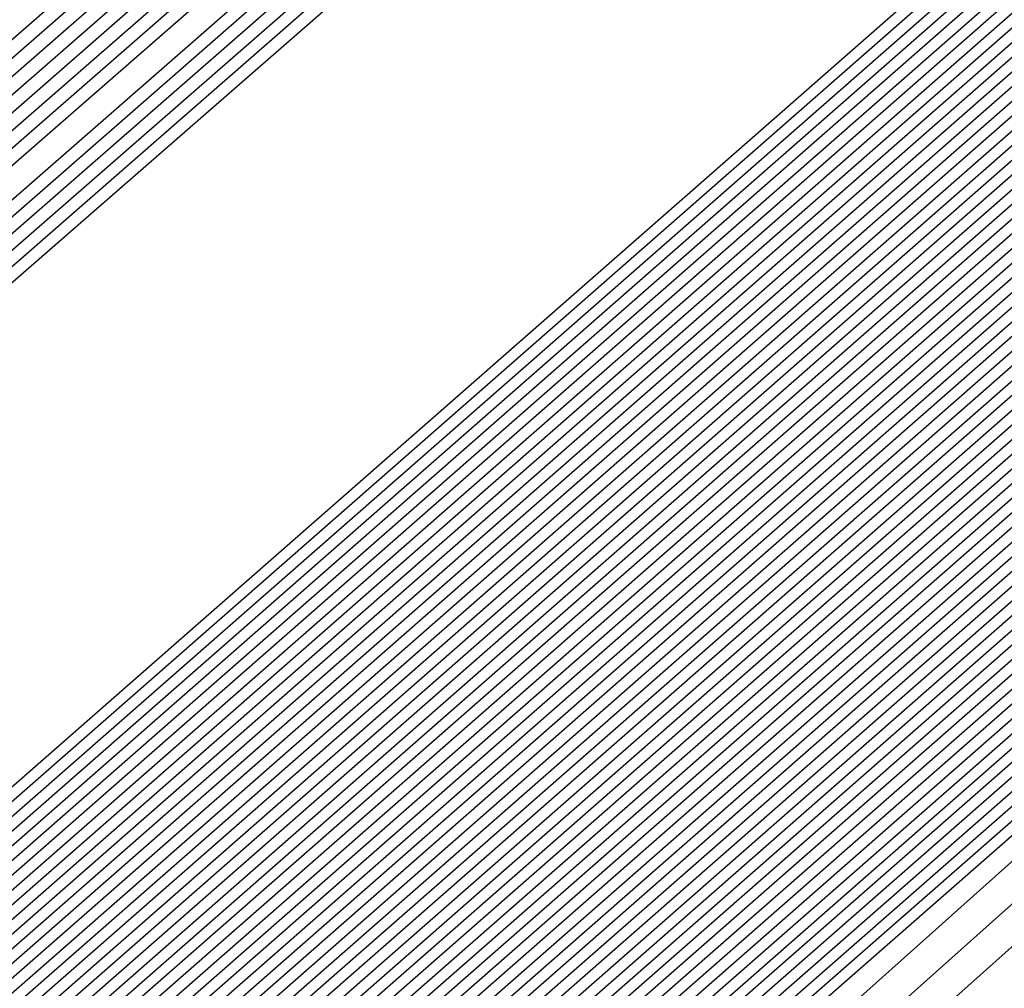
# Model space of a CAD drawing. Extents: x 3249832 to 3255657, y 13789405 to 13793316.
# Tile 892 of 1056: x 3253210.727 to 3253210.7929, y 13791259.5431 to 13791259.6079. Entities that reach past the tile are written whole.
import ezdxf

# ---------------------------------------------------------------- set-up
doc = ezdxf.new("R2010")
doc.units = 0
doc.header["$LTSCALE"] = 100
doc.header["$MEASUREMENT"] = 0
for name, color, linetype in [('GRATIO_03231_CON', 1, 'CONTINUOUS'), ('GRATIO_0323_ICON', 1, 'CONTINUOUS'), ('TARGETS_EAST', 7, 'CONTINUOUS')]:
    doc.layers.add(name, color=color, linetype=linetype)

# ---------------------------------------------------------------- blocks, each defined once
blk = doc.blocks.new('Gratio_032316_contours')
at = {"layer": 'GRATIO_03231_CON', "color": 1, "linetype": 'Continuous', "flags": 128}
for points in [[(3253179.550267, 13791232.395029), (3253186.874414, 13791238.770013), (3253201.477501, 13791251.518979), (3253219.208231, 13791267.007142), (3253234.457627, 13791280.32933), (3253243.000283, 13791287.791533), (3253246.145111, 13791290.544398), (3253246.584601, 13791290.949743), (3253247.021869, 13791291.379004), (3253250.202537, 13791294.242122), (3253258.882853, 13791301.95866), (3253274.442625, 13791315.738665), (3253292.755901, 13791331.954127), (3253308.320283, 13791345.767528)], [(3253180.165438, 13791232.938016), (3253187.284875, 13791239.131551), (3253201.725162, 13791251.736777), (3253219.339021, 13791267.122277), (3253234.513145, 13791280.378622), (3253243.016437, 13791287.806466), (3253246.146682, 13791290.546762), (3253246.583888, 13791290.950539), (3253247.016449, 13791291.376392), (3253250.166335, 13791294.21318), (3253258.763902, 13791301.857324), (3253274.176051, 13791315.507242), (3253292.315837, 13791331.569332), (3253307.732852, 13791345.251979)], [(3253180.780609, 13791233.481003), (3253187.695336, 13791239.493089), (3253201.972823, 13791251.954576), (3253219.469811, 13791267.237409), (3253234.568663, 13791280.427913), (3253243.03259, 13791287.821399), (3253246.148254, 13791290.549125), (3253246.583174, 13791290.951335), (3253247.01103, 13791291.37378), (3253250.130132, 13791294.184237), (3253258.64495, 13791301.755989), (3253273.909475, 13791315.27582), (3253291.875768, 13791331.184533), (3253307.145422, 13791344.736429)], [(3253181.395779, 13791234.02399), (3253188.105796, 13791239.854627), (3253202.220483, 13791252.172373), (3253219.600605, 13791267.352541), (3253234.62418, 13791280.477205), (3253243.048743, 13791287.836333), (3253246.149825, 13791290.551488), (3253246.582461, 13791290.952131), (3253247.00561, 13791291.371168), (3253250.09393, 13791294.155295), (3253258.525999, 13791301.654654), (3253273.642899, 13791315.044399), (3253291.435703, 13791330.799734), (3253306.557991, 13791344.22088)], [(3253182.62612, 13791235.109965), (3253188.926717, 13791240.577703), (3253202.715805, 13791252.60797), (3253219.862185, 13791267.582808), (3253234.735216, 13791280.575787), (3253243.08105, 13791287.8662), (3253246.152968, 13791290.556214), (3253246.581034, 13791290.953723), (3253246.994771, 13791291.365943), (3253250.021525, 13791294.09741), (3253258.288097, 13791301.451983), (3253273.109746, 13791314.581556), (3253290.555574, 13791330.03014), (3253305.383131, 13791343.18978)], [(3253183.241291, 13791235.652952), (3253189.337178, 13791240.939241), (3253202.963466, 13791252.825768), (3253219.992975, 13791267.69794), (3253234.790735, 13791280.625079), (3253243.097204, 13791287.881133), (3253246.154539, 13791290.558578), (3253246.58032, 13791290.954518), (3253246.989352, 13791291.363331), (3253249.985323, 13791294.068467), (3253258.169146, 13791301.350649), (3253272.843172, 13791314.350135), (3253290.115509, 13791329.645341), (3253304.7957, 13791342.67423)], [(3253189.747638, 13791241.300779), (3253203.211127, 13791253.043565), (3253220.123765, 13791267.813075), (3253234.846252, 13791280.67437), (3253243.113357, 13791287.896066), (3253246.15611, 13791290.560941), (3253246.579607, 13791290.955314), (3253246.983932, 13791291.360719), (3253249.94912, 13791294.039525), (3253258.050194, 13791301.249313), (3253272.576596, 13791314.118713), (3253289.67544, 13791329.260546), (3253304.208269, 13791342.15868)]]:
    blk.add_lwpolyline(points, dxfattribs=at)
at = {"layer": 'GRATIO_03231_CON', "color": 5, "linetype": 'Continuous', "flags": 128}
for points in [[(3253178.319926, 13791231.309054), (3253186.053494, 13791238.046937), (3253200.982177, 13791251.083383), (3253218.946651, 13791266.776878), (3253234.346592, 13791280.230748), (3253242.967977, 13791287.761666), (3253246.141969, 13791290.539672), (3253246.586028, 13791290.948151), (3253247.021068, 13791291.373941), (3253250.18182, 13791294.217704), (3253258.80647, 13791301.883558), (3253274.269372, 13791315.565571), (3253292.489554, 13791331.617619), (3253308.022214, 13791345.183537)], [(3253177.704756, 13791230.766067), (3253185.643033, 13791237.685398), (3253200.734516, 13791250.865585), (3253218.815861, 13791266.661746), (3253234.291074, 13791280.181456), (3253242.951823, 13791287.746732), (3253246.140397, 13791290.537309), (3253246.586741, 13791290.947355), (3253247.014362, 13791291.365837), (3253250.12102, 13791294.160915), (3253258.59804, 13791301.695547), (3253273.796257, 13791315.143359), (3253291.704555, 13791330.920638), (3253306.971337, 13791344.254342)], [(3253177.089585, 13791230.22308), (3253185.232573, 13791237.323861), (3253200.486855, 13791250.647788), (3253218.685071, 13791266.546611), (3253234.235555, 13791280.132165), (3253242.93567, 13791287.731799), (3253246.138826, 13791290.534946), (3253246.587455, 13791290.946559), (3253247.007656, 13791291.357733), (3253250.060221, 13791294.104125), (3253258.389611, 13791301.507537), (3253273.323142, 13791314.721148), (3253290.919561, 13791330.223658), (3253305.920461, 13791343.325148)], [(3253176.474414, 13791229.680093), (3253184.822112, 13791236.962323), (3253200.239195, 13791250.429989), (3253218.554281, 13791266.431479), (3253234.180037, 13791280.082873), (3253242.919516, 13791287.716865), (3253246.137255, 13791290.532583), (3253246.588168, 13791290.945763), (3253247.000951, 13791291.349628), (3253249.999421, 13791294.047336), (3253258.181181, 13791301.319527), (3253272.850028, 13791314.298938), (3253290.134562, 13791329.526677), (3253304.869584, 13791342.395954)], [(3253175.244073, 13791228.594119), (3253184.001191, 13791236.239247), (3253199.743873, 13791249.994392), (3253218.292697, 13791266.201212), (3253234.069002, 13791279.984291), (3253242.887209, 13791287.686999), (3253246.134112, 13791290.527856), (3253246.589595, 13791290.944171), (3253246.987539, 13791291.33342), (3253249.877822, 13791293.933757), (3253257.764321, 13791300.943507), (3253271.903798, 13791313.454514), (3253288.564569, 13791328.132716), (3253302.767831, 13791340.537565)], [(3253196.577061, 13791247.036147), (3253203.471051, 13791253.193803), (3253218.759506, 13791266.601258), (3253234.069714, 13791279.984133), (3253242.887716, 13791287.686623), (3253246.134624, 13791290.527313), (3253246.590308, 13791290.943375), (3253246.980833, 13791291.325315), (3253249.817023, 13791293.876967), (3253257.555891, 13791300.755497), (3253271.430682, 13791313.032305), (3253287.77957, 13791327.435736), (3253301.716954, 13791339.608371)], [(3253196.710569, 13791247.152543), (3253203.58621, 13791253.293811), (3253218.83398, 13791266.665582), (3253234.103448, 13791280.012829), (3253242.898008, 13791287.694797), (3253246.136358, 13791290.527838), (3253246.591022, 13791290.942579), (3253246.974128, 13791291.317211), (3253249.756224, 13791293.820178), (3253257.347461, 13791300.567486), (3253270.957567, 13791312.610093), (3253286.994572, 13791326.738755), (3253300.666077, 13791338.679176)], [(3253196.844077, 13791247.26894), (3253203.701371, 13791253.393818), (3253218.908454, 13791266.729905), (3253234.137183, 13791280.041526), (3253242.9083, 13791287.702971), (3253246.138093, 13791290.528363), (3253246.591735, 13791290.941783), (3253246.967422, 13791291.309107), (3253249.695424, 13791293.763388), (3253257.139032, 13791300.379476), (3253270.484453, 13791312.187881), (3253286.209573, 13791326.041774), (3253299.615201, 13791337.749981)], [(3253197.111093, 13791247.501735), (3253203.931691, 13791253.593836), (3253219.057401, 13791266.858547), (3253234.204654, 13791280.09892), (3253242.928884, 13791287.71932), (3253246.141561, 13791290.529414), (3253246.593162, 13791290.940191), (3253246.954011, 13791291.292898), (3253249.573825, 13791293.649809), (3253256.722172, 13791300.003456), (3253269.538223, 13791311.34346), (3253284.63958, 13791324.647813), (3253297.513447, 13791335.891592)], [(3253197.244601, 13791247.618131), (3253204.046851, 13791253.693843), (3253219.131875, 13791266.92287), (3253234.238388, 13791280.127617), (3253242.939176, 13791287.727494), (3253246.143296, 13791290.529939), (3253246.593875, 13791290.939395), (3253246.947305, 13791291.284794), (3253249.513026, 13791293.59302), (3253256.513742, 13791299.815445), (3253269.065109, 13791310.92125), (3253283.854581, 13791323.950833), (3253296.46257, 13791334.962398)], [(3253197.378109, 13791247.734529), (3253204.162012, 13791253.793851), (3253219.206348, 13791266.987193), (3253234.272124, 13791280.156313), (3253242.949468, 13791287.735668), (3253246.14503, 13791290.530465), (3253246.594589, 13791290.9386), (3253246.940599, 13791291.27669), (3253249.452226, 13791293.53623), (3253256.305312, 13791299.627435), (3253268.591994, 13791310.499038), (3253283.069583, 13791323.253852), (3253295.411694, 13791334.033204)], [(3253197.511617, 13791247.850926), (3253204.277171, 13791253.893859), (3253219.280822, 13791267.051512), (3253234.305859, 13791280.18501), (3253242.95976, 13791287.743843), (3253246.146765, 13791290.53099), (3253246.595302, 13791290.937804), (3253246.933893, 13791291.268586), (3253249.391427, 13791293.479441), (3253256.096882, 13791299.439425), (3253268.118879, 13791310.076826), (3253282.284588, 13791322.55687), (3253294.360818, 13791333.104009)], [(3253197.778633, 13791248.083719), (3253204.507492, 13791254.093876), (3253219.429769, 13791267.180159), (3253234.373329, 13791280.242404), (3253242.980343, 13791287.760191), (3253246.150233, 13791290.532041), (3253246.596729, 13791290.936212), (3253246.920482, 13791291.252377), (3253249.269828, 13791293.365862), (3253255.680023, 13791299.063404), (3253267.172648, 13791309.232405), (3253280.714591, 13791321.162909), (3253292.259064, 13791331.24562), (3253298.86322, 13791336.863506)], [(3253197.912141, 13791248.200117), (3253204.622651, 13791254.193883), (3253219.504243, 13791267.244478), (3253234.407064, 13791280.271101), (3253242.990635, 13791287.768365), (3253246.151968, 13791290.532566), (3253246.597442, 13791290.935416), (3253246.913776, 13791291.244273), (3253249.209028, 13791293.309072), (3253255.471593, 13791298.875394), (3253266.699533, 13791308.810193), (3253279.929596, 13791320.465926), (3253291.208188, 13791330.316426), (3253297.66843, 13791335.812021)], [(3253198.045649, 13791248.316514), (3253204.737812, 13791254.293891), (3253219.578716, 13791267.308801), (3253234.440798, 13791280.299798), (3253243.000927, 13791287.77654), (3253246.153702, 13791290.533091), (3253246.598156, 13791290.93462), (3253246.907071, 13791291.236168), (3253249.148229, 13791293.252283), (3253255.263163, 13791298.687384), (3253266.226419, 13791308.387983), (3253279.144597, 13791319.768946), (3253290.157311, 13791329.387232), (3253296.473639, 13791334.760535)], [(3253198.179157, 13791248.43291), (3253204.852971, 13791254.393901), (3253219.65319, 13791267.373124), (3253234.474533, 13791280.328495), (3253243.011219, 13791287.784714), (3253246.155437, 13791290.533616), (3253246.598869, 13791290.933824), (3253246.900365, 13791291.228064), (3253249.087429, 13791293.195493), (3253255.054733, 13791298.499374), (3253265.753304, 13791307.965772), (3253278.359599, 13791319.071965), (3253289.106434, 13791328.458038), (3253295.27885, 13791333.70905)], [(3253198.446173, 13791248.665705), (3253205.083292, 13791254.593916), (3253219.802137, 13791267.501766), (3253234.542003, 13791280.385889), (3253243.031803, 13791287.801062), (3253246.158905, 13791290.534667), (3253246.600296, 13791290.932232), (3253246.886954, 13791291.211856), (3253248.96583, 13791293.081914), (3253254.637874, 13791298.123353), (3253264.807075, 13791307.12135), (3253276.789604, 13791317.678004), (3253287.004681, 13791326.599649), (3253292.889269, 13791331.606079), (3253295.951331, 13791334.070942)], [(3253198.579681, 13791248.782102), (3253205.198453, 13791254.693924), (3253219.876611, 13791267.566089), (3253234.575738, 13791280.414585), (3253243.042095, 13791287.809237), (3253246.16064, 13791290.535192), (3253246.60101, 13791290.931436), (3253246.880248, 13791291.203751), (3253248.905031, 13791293.025125), (3253254.429444, 13791297.935343), (3253264.33396, 13791306.699138), (3253276.004607, 13791316.981023), (3253285.953804, 13791325.670454), (3253291.694479, 13791330.554594), (3253294.7416, 13791333.011419)], [(3253198.713189, 13791248.898498), (3253205.313612, 13791254.793933), (3253219.951085, 13791267.630412), (3253234.609474, 13791280.443283), (3253243.052387, 13791287.817411), (3253246.162374, 13791290.535718), (3253246.601723, 13791290.93064), (3253246.873542, 13791291.195647), (3253248.844232, 13791292.968335), (3253254.221014, 13791297.747333), (3253263.860844, 13791306.276928), (3253275.21961, 13791316.284043), (3253284.902928, 13791324.74126), (3253290.499689, 13791329.503109), (3253293.53187, 13791331.951897)], [(3253198.846697, 13791249.014895), (3253205.428774, 13791254.893941), (3253220.025558, 13791267.694732), (3253234.643209, 13791280.47198), (3253243.062679, 13791287.825585), (3253246.164109, 13791290.536243), (3253246.602436, 13791290.929844), (3253246.866836, 13791291.187543), (3253248.783432, 13791292.911546), (3253254.012584, 13791297.559322), (3253263.387729, 13791305.854716), (3253274.434612, 13791315.58706), (3253283.852051, 13791323.812065), (3253289.304899, 13791328.451623), (3253292.322139, 13791330.892375), (3253295.398785, 13791333.387147)], [(3253199.113713, 13791249.247691), (3253205.659094, 13791255.093956), (3253220.174506, 13791267.823378), (3253234.710679, 13791280.529373), (3253243.083262, 13791287.841934), (3253246.167577, 13791290.537293), (3253246.603863, 13791290.928252), (3253246.853425, 13791291.171334), (3253248.661833, 13791292.797967), (3253253.595725, 13791297.183302), (3253262.4415, 13791305.010294), (3253272.864616, 13791314.193099), (3253281.750298, 13791321.953677), (3253286.915319, 13791326.348653), (3253289.902678, 13791328.77333), (3253293.186926, 13791331.457682)], [(3253199.247221, 13791249.364086), (3253205.774253, 13791255.193966), (3253220.248979, 13791267.887697), (3253234.744414, 13791280.558071), (3253243.093554, 13791287.850108), (3253246.169312, 13791290.537819), (3253246.604577, 13791290.927456), (3253246.846719, 13791291.16323), (3253248.601034, 13791292.741177), (3253253.387295, 13791296.995292), (3253261.968385, 13791304.588083), (3253272.07962, 13791313.496119), (3253280.699421, 13791321.024482), (3253285.720529, 13791325.297167), (3253288.692948, 13791327.713808), (3253292.080997, 13791330.492949), (3253297.619173, 13791335.1971)], [(3253199.380729, 13791249.480484), (3253205.889415, 13791255.293974), (3253220.323453, 13791267.95202), (3253234.778148, 13791280.586767), (3253243.103846, 13791287.858282), (3253246.171046, 13791290.538344), (3253246.60529, 13791290.92666), (3253246.840014, 13791291.155126), (3253248.540234, 13791292.684388), (3253253.178865, 13791296.807282), (3253261.495269, 13791304.165872), (3253271.294621, 13791312.799138), (3253279.648544, 13791320.095288), (3253284.525739, 13791324.245682), (3253287.483217, 13791326.654286), (3253290.975067, 13791329.528217), (3253296.715246, 13791334.410219)], [(3253199.514237, 13791249.596881), (3253206.004574, 13791255.393981), (3253220.397926, 13791268.016343), (3253234.811884, 13791280.615464), (3253243.114138, 13791287.866456), (3253246.172781, 13791290.538869), (3253246.606003, 13791290.925864), (3253246.833308, 13791291.147021), (3253248.479435, 13791292.627598), (3253252.970435, 13791296.619271), (3253261.022155, 13791303.743661), (3253270.509624, 13791312.102158), (3253278.597668, 13791319.166094), (3253283.330949, 13791323.194197), (3253286.273487, 13791325.594763), (3253289.869138, 13791328.563484), (3253295.81132, 13791333.62334)], [(3253199.781252, 13791249.829674), (3253206.234894, 13791255.593998), (3253220.546874, 13791268.144986), (3253234.879353, 13791280.672858), (3253243.134722, 13791287.882805), (3253246.176249, 13791290.53992), (3253246.60743, 13791290.924272), (3253246.819896, 13791291.130813), (3253248.357836, 13791292.514019), (3253252.553575, 13791296.243251), (3253260.075926, 13791302.899239), (3253268.939629, 13791310.708195), (3253276.495915, 13791317.307705), (3253280.941369, 13791321.091226), (3253283.854026, 13791323.475719), (3253287.657279, 13791326.63402), (3253294.003467, 13791332.049579)], [(3253199.91476, 13791249.946072), (3253206.350054, 13791255.694006), (3253220.621347, 13791268.209309), (3253234.913089, 13791280.701555), (3253243.145014, 13791287.890979), (3253246.177984, 13791290.540445), (3253246.608144, 13791290.923477), (3253246.813191, 13791291.122709), (3253248.297036, 13791292.45723), (3253252.345146, 13791296.055241), (3253259.60281, 13791302.477028), (3253268.154633, 13791310.011214), (3253275.445038, 13791316.37851), (3253279.746579, 13791320.03974), (3253282.644295, 13791322.416197), (3253286.55135, 13791325.669287), (3253293.099541, 13791331.2627), (3253300.795214, 13791337.869235)], [(3253200.048268, 13791250.062469), (3253206.465215, 13791255.794014), (3253220.695821, 13791268.273632), (3253234.946824, 13791280.730252), (3253243.155306, 13791287.899153), (3253246.179718, 13791290.540971), (3253246.608857, 13791290.922681), (3253246.806485, 13791291.114604), (3253248.236237, 13791292.40044), (3253252.136716, 13791295.86723), (3253259.129695, 13791302.054816), (3253267.369634, 13791309.314234), (3253274.394161, 13791315.449316), (3253278.551789, 13791318.988255), (3253281.434565, 13791321.356674), (3253285.44542, 13791324.704555), (3253292.195614, 13791330.475819), (3253300.12972, 13791337.290156)], [(3253200.181776, 13791250.178867), (3253206.580374, 13791255.894021), (3253220.770295, 13791268.337951), (3253234.980558, 13791280.758949), (3253243.165597, 13791287.907327), (3253246.181453, 13791290.541496), (3253246.609571, 13791290.921885), (3253246.799779, 13791291.1065), (3253248.175437, 13791292.34365), (3253251.928286, 13791295.67922), (3253258.656581, 13791301.632605), (3253266.584637, 13791308.617253), (3253273.343284, 13791314.520121), (3253277.356999, 13791317.93677), (3253280.224834, 13791320.297152), (3253284.339491, 13791323.739822), (3253291.291688, 13791329.688939), (3253299.464229, 13791336.711079)], [(3253200.448792, 13791250.41166), (3253206.810695, 13791256.094039), (3253220.919242, 13791268.466597), (3253235.048029, 13791280.816343), (3253243.186181, 13791287.923676), (3253246.184922, 13791290.542546), (3253246.610997, 13791290.920293), (3253246.786368, 13791291.090291), (3253248.053838, 13791292.230072), (3253251.511426, 13791295.3032), (3253257.71035, 13791300.788183), (3253265.014642, 13791307.223292), (3253271.241531, 13791312.661733), (3253274.967419, 13791315.833799), (3253277.805373, 13791318.178108), (3253282.127631, 13791321.810358), (3253289.483835, 13791328.115179), (3253298.133244, 13791335.552923)], [(3253200.5823, 13791250.528057), (3253206.925856, 13791256.194046), (3253220.993715, 13791268.530917), (3253235.081764, 13791280.845039), (3253243.196473, 13791287.93185), (3253246.186656, 13791290.543072), (3253246.611711, 13791290.919497), (3253246.779662, 13791291.082187), (3253247.993039, 13791292.173282), (3253251.302996, 13791295.11519), (3253257.237236, 13791300.365972), (3253264.229644, 13791306.52631), (3253270.190655, 13791311.732538), (3253273.772629, 13791314.782314), (3253276.595643, 13791317.118585), (3253281.021702, 13791320.845625), (3253288.579908, 13791327.328299), (3253297.467752, 13791334.973846)], [(3253200.715808, 13791250.644455), (3253207.041015, 13791256.294056), (3253221.068189, 13791268.59524), (3253235.115498, 13791280.873737), (3253243.206765, 13791287.940024), (3253246.18839, 13791290.543597), (3253246.612424, 13791290.918701), (3253246.772956, 13791291.074083), (3253247.93224, 13791292.116492), (3253251.094567, 13791294.927179), (3253256.764121, 13791299.943761), (3253263.444647, 13791305.82933), (3253269.139778, 13791310.803344), (3253272.577839, 13791313.730828), (3253275.385912, 13791316.059063), (3253279.915773, 13791319.880893), (3253287.675982, 13791326.541418), (3253296.802261, 13791334.394769)], [(3253200.849316, 13791250.760851), (3253207.156176, 13791256.394064), (3253221.142663, 13791268.659563), (3253235.149234, 13791280.902434), (3253243.217057, 13791287.948199), (3253246.190125, 13791290.544122), (3253246.613138, 13791290.917905), (3253246.766251, 13791291.065979), (3253247.87144, 13791292.059703), (3253250.886137, 13791294.739169), (3253256.291006, 13791299.52155), (3253262.659648, 13791305.132348), (3253268.088901, 13791309.87415), (3253271.383048, 13791312.679343), (3253274.176182, 13791314.999541), (3253278.809843, 13791318.91616), (3253286.772056, 13791325.754539), (3253296.136767, 13791333.81569)], [(3253201.116332, 13791250.993646), (3253207.386497, 13791256.594079), (3253221.29161, 13791268.788205), (3253235.216703, 13791280.959827), (3253243.237641, 13791287.964547), (3253246.193594, 13791290.545173), (3253246.614564, 13791290.916313), (3253246.752839, 13791291.04977), (3253247.749841, 13791291.946124), (3253250.469277, 13791294.363148), (3253255.344776, 13791298.677128), (3253261.089654, 13791303.738387), (3253265.987148, 13791308.015761), (3253268.993468, 13791310.576372), (3253271.756721, 13791312.880496), (3253276.597984, 13791316.986696), (3253284.964203, 13791324.180778), (3253294.805784, 13791332.657536)], [(3253201.24984, 13791251.110043), (3253207.501656, 13791256.694088), (3253221.366084, 13791268.852528), (3253235.250439, 13791280.988525), (3253243.247933, 13791287.972721), (3253246.195328, 13791290.545698), (3253246.615278, 13791290.915517), (3253246.746134, 13791291.041666), (3253247.689042, 13791291.889334), (3253250.260847, 13791294.175138), (3253254.871662, 13791298.254917), (3253260.304656, 13791303.041406), (3253264.936271, 13791307.086566), (3253267.798678, 13791309.524887), (3253270.54699, 13791311.820974), (3253275.492055, 13791316.021963), (3253284.060277, 13791323.393899), (3253294.140291, 13791332.078457)], [(3253201.383348, 13791251.226439), (3253207.616817, 13791256.794096), (3253221.440557, 13791268.916851), (3253235.284174, 13791281.017221), (3253243.258224, 13791287.980896), (3253246.197062, 13791290.546223), (3253246.615991, 13791290.914721), (3253246.739428, 13791291.033562), (3253247.628242, 13791291.832545), (3253250.052417, 13791293.987128), (3253254.398546, 13791297.832706), (3253259.519659, 13791302.344425), (3253263.885395, 13791306.157372), (3253266.603888, 13791308.473402), (3253269.33726, 13791310.761452), (3253274.386125, 13791315.057231), (3253283.156349, 13791322.607018), (3253293.474799, 13791331.49938)], [(3253201.516856, 13791251.342836), (3253207.731977, 13791256.894104), (3253221.515031, 13791268.98117), (3253235.317908, 13791281.045918), (3253243.268516, 13791287.98907), (3253246.198797, 13791290.546749), (3253246.616705, 13791290.913925), (3253246.732722, 13791291.025457), (3253247.567443, 13791291.775755), (3253249.843988, 13791293.799118), (3253253.925432, 13791297.410495), (3253258.734661, 13791301.647445), (3253262.834518, 13791305.228178), (3253265.409098, 13791307.421916), (3253268.127529, 13791309.701929), (3253273.280196, 13791314.092498), (3253282.252423, 13791321.820138), (3253292.809306, 13791330.920303), (3253301.810882, 13791338.630682)], [(3253201.783872, 13791251.575631), (3253207.962297, 13791257.094121), (3253221.663978, 13791269.109817), (3253235.385379, 13791281.103312), (3253243.2891, 13791288.005418), (3253246.202266, 13791290.547799), (3253246.618132, 13791290.912333), (3253246.719311, 13791291.009249), (3253247.445844, 13791291.662176), (3253249.427128, 13791293.423097), (3253252.979202, 13791296.566073), (3253257.164667, 13791300.253483), (3253260.732765, 13791303.369789), (3253263.019518, 13791305.318945), (3253265.708069, 13791307.582885), (3253271.068337, 13791312.163033), (3253280.44457, 13791320.246378), (3253291.478323, 13791329.762148), (3253300.885471, 13791337.825133)], [(3253201.91738, 13791251.692027), (3253208.077456, 13791257.194129), (3253221.738452, 13791269.174136), (3253235.419113, 13791281.132009), (3253243.299392, 13791288.013593), (3253246.204, 13791290.548325), (3253246.618845, 13791290.911537), (3253246.712605, 13791291.001144), (3253247.385044, 13791291.605387), (3253249.218698, 13791293.235087), (3253252.506087, 13791296.143862), (3253256.379669, 13791299.556502), (3253259.681888, 13791302.440594), (3253261.824728, 13791304.26746), (3253264.498338, 13791306.523363), (3253269.962407, 13791311.198301), (3253279.540643, 13791319.459498), (3253290.812829, 13791329.183071), (3253300.422766, 13791337.422359)], [(3253202.050886, 13791251.808424), (3253208.192618, 13791257.294136), (3253221.812925, 13791269.238459), (3253235.452849, 13791281.160706), (3253243.309684, 13791288.021767), (3253246.205734, 13791290.54885), (3253246.619558, 13791290.910741), (3253246.705899, 13791290.99304), (3253247.324245, 13791291.548597), (3253249.010269, 13791293.047077), (3253252.032972, 13791295.72165), (3253255.594672, 13791298.859521), (3253258.631011, 13791301.5114), (3253260.629938, 13791303.215975), (3253263.288608, 13791305.46384), (3253268.856478, 13791310.233569), (3253278.636718, 13791318.672617), (3253290.147338, 13791328.603992), (3253299.96006, 13791337.019585)], [(3253222.189727, 13791268.956195), (3253208.471011, 13791257.206985), (3253202.184394, 13791251.924823), (3253202.184394, 13791251.924822), (3253208.307777, 13791257.394144), (3253221.887399, 13791269.302782)], [(3253222.336854, 13791269.086923), (3253208.700353, 13791257.408126), (3253202.451409, 13791252.157615), (3253202.45141, 13791252.157615), (3253208.538097, 13791257.594161), (3253222.036346, 13791269.431424)], [(3253222.410417, 13791269.152286), (3253208.815023, 13791257.508695), (3253202.584921, 13791252.274011), (3253202.584918, 13791252.274013), (3253208.653258, 13791257.694169), (3253222.11082, 13791269.495747)], [(3253222.483981, 13791269.217651), (3253208.92969, 13791257.609264), (3253202.718428, 13791252.390411), (3253202.718426, 13791252.39041), (3253208.768418, 13791257.794177), (3253222.185294, 13791269.560071)], [(3253222.557544, 13791269.283014), (3253209.044361, 13791257.709832), (3253202.851936, 13791252.506807), (3253202.851934, 13791252.506806), (3253208.883579, 13791257.894186), (3253222.259767, 13791269.62439)], [(3253222.704671, 13791269.413741), (3253209.273702, 13791257.91097), (3253203.118951, 13791252.739602), (3253203.11895, 13791252.739601), (3253209.113899, 13791258.094202), (3253222.408715, 13791269.753036)], [(3253222.778233, 13791269.479104), (3253209.388373, 13791258.011542), (3253203.252459, 13791252.855998), (3253203.252458, 13791252.855998), (3253209.229059, 13791258.194209), (3253222.483188, 13791269.817355)], [(3253222.851796, 13791269.544469), (3253209.503043, 13791258.112111), (3253203.385966, 13791252.972394), (3253203.385966, 13791252.972394), (3253209.34422, 13791258.294219), (3253222.557662, 13791269.881678)], [(3253222.92536, 13791269.609832), (3253209.617714, 13791258.21268), (3253203.519474, 13791253.08879), (3253203.519474, 13791253.088791), (3253209.459379, 13791258.394226), (3253222.632135, 13791269.946001)], [(3253294.555932, 13791331.784818), (3253282.651333, 13791321.302735), (3253268.603203, 13791309.014447), (3253256.633797, 13791298.600272), (3253249.913733, 13791292.816087), (3253247.407106, 13791290.719974), (3253247.026376, 13791290.445568), (3253246.628672, 13791290.097267), (3253243.849802, 13791287.662521), (3253236.270245, 13791281.099544), (3253223.072487, 13791269.740559), (3253209.847055, 13791258.413819), (3253203.786489, 13791253.321586), (3253203.78649, 13791253.321586), (3253209.689707, 13791258.594234), (3253222.78114, 13791270.074575), (3253235.891608, 13791281.53353), (3253243.79641, 13791288.432975), (3253249.048806, 13791292.998606), (3253256.146548, 13791299.147074), (3253268.135158, 13791309.529006), (3253282.251274, 13791321.730918), (3253294.279297, 13791332.073309)], [(3253294.303412, 13791331.566983), (3253282.46184, 13791321.140397), (3253268.488083, 13791308.917171), (3253256.582029, 13791298.558148), (3253249.897517, 13791292.804611), (3253247.40414, 13791290.719612), (3253247.02543, 13791290.446644), (3253246.629001, 13791290.099378), (3253243.858784, 13791287.672183), (3253236.302787, 13791281.129602), (3253223.14605, 13791269.805922), (3253209.961726, 13791258.514388), (3253203.919997, 13791253.437981), (3253203.919998, 13791253.437982), (3253209.804872, 13791258.694236), (3253222.855652, 13791270.138852), (3253235.925472, 13791281.562076), (3253243.805117, 13791288.439206), (3253249.036009, 13791292.985734), (3253256.097231, 13791299.102201), (3253268.022476, 13791309.42905), (3253282.06389, 13791321.566318), (3253294.028242, 13791331.853946)], [(3253294.050892, 13791331.349147), (3253282.272347, 13791320.978058), (3253268.372959, 13791308.819897), (3253256.53026, 13791298.516025), (3253249.8813, 13791292.793135), (3253247.401173, 13791290.719249), (3253247.024485, 13791290.447721), (3253246.629331, 13791290.101489), (3253243.867765, 13791287.681844), (3253236.335328, 13791281.15966), (3253223.219613, 13791269.871285), (3253210.076396, 13791258.614957), (3253204.053508, 13791253.554381), (3253204.053506, 13791253.554379), (3253209.920037, 13791258.79424), (3253222.930167, 13791270.20313), (3253235.959336, 13791281.590624), (3253243.813823, 13791288.445438), (3253249.023211, 13791292.972861), (3253256.047914, 13791299.057326), (3253267.909792, 13791309.329092), (3253281.876511, 13791321.401718), (3253293.777187, 13791331.634584)], [(3253293.798373, 13791331.131311), (3253282.082854, 13791320.815718), (3253268.257836, 13791308.722622), (3253256.478491, 13791298.473901), (3253249.865083, 13791292.781659), (3253247.398206, 13791290.718887), (3253247.023539, 13791290.448797), (3253246.629661, 13791290.1036), (3253243.876746, 13791287.691505), (3253236.367871, 13791281.189718), (3253223.293177, 13791269.93665), (3253210.191067, 13791258.715525), (3253204.187016, 13791253.670777), (3253204.187014, 13791253.670777), (3253210.035202, 13791258.894242), (3253223.004679, 13791270.267407), (3253235.993201, 13791281.619171), (3253243.82253, 13791288.45167), (3253249.010414, 13791292.959989), (3253255.998597, 13791299.012453), (3253267.79711, 13791309.229136), (3253281.689131, 13791321.237116), (3253293.526131, 13791331.41522)], [(3253281.703867, 13791320.491041), (3253268.027588, 13791308.528072), (3253256.374954, 13791298.389654), (3253249.83265, 13791292.758707), (3253247.392273, 13791290.718163), (3253247.021649, 13791290.45095), (3253246.63032, 13791290.107823), (3253243.894709, 13791287.710827), (3253236.432955, 13791281.249833), (3253223.440304, 13791270.067378), (3253210.420408, 13791258.916665), (3253204.454031, 13791253.903573), (3253204.45403, 13791253.90357), (3253210.265496, 13791259.094286), (3253223.15342, 13791270.396274), (3253236.059978, 13791281.677323), (3253243.494674, 13791288.169109), (3253246.236293, 13791290.558915), (3253246.630942, 13791290.897916), (3253246.976878, 13791291.192818), (3253249.380962, 13791293.27243), (3253255.902209, 13791298.921086), (3253267.57241, 13791309.028745), (3253281.314456, 13791320.907856)], [(3253281.514374, 13791320.328701), (3253267.912464, 13791308.430798), (3253256.323186, 13791298.34753), (3253249.816433, 13791292.747232), (3253247.389307, 13791290.7178), (3253247.020703, 13791290.452026), (3253246.63065, 13791290.109934), (3253243.90369, 13791287.720489), (3253236.465497, 13791281.279891), (3253223.513867, 13791270.132741), (3253210.535079, 13791259.017233), (3253204.587539, 13791254.019969), (3253204.587538, 13791254.019968), (3253210.380657, 13791259.194295), (3253223.22789, 13791270.460601), (3253236.093697, 13791281.706031), (3253243.504926, 13791288.177315), (3253246.237927, 13791290.559532), (3253246.631434, 13791290.897348), (3253246.975681, 13791291.190435), (3253249.366914, 13791293.25849), (3253255.852885, 13791298.876217), (3253267.459724, 13791308.928789), (3253281.127076, 13791320.743256)], [(3253281.324881, 13791320.166363), (3253267.797344, 13791308.333522), (3253256.271417, 13791298.305406), (3253249.800217, 13791292.735756), (3253247.38634, 13791290.717438), (3253247.019758, 13791290.453103), (3253246.630979, 13791290.112045), (3253243.912671, 13791287.73015), (3253236.498039, 13791281.309949), (3253223.587429, 13791270.198103), (3253210.64975, 13791259.117804), (3253204.721046, 13791254.136365), (3253204.721046, 13791254.136365), (3253210.495817, 13791259.294303), (3253223.302356, 13791270.524924), (3253236.127417, 13791281.734739), (3253243.515178, 13791288.185521), (3253246.239562, 13791290.56015), (3253246.631926, 13791290.896781), (3253246.974483, 13791291.188052), (3253249.352866, 13791293.24455), (3253255.803561, 13791298.831348), (3253267.347038, 13791308.828835), (3253280.939697, 13791320.578654)], [(3253281.135387, 13791320.004024), (3253267.68222, 13791308.236247), (3253256.219649, 13791298.263283), (3253249.784, 13791292.72428), (3253247.383374, 13791290.717076), (3253247.018812, 13791290.454179), (3253246.631309, 13791290.114156), (3253243.921652, 13791287.739811), (3253236.530581, 13791281.340006), (3253223.660992, 13791270.263468), (3253210.76442, 13791259.218373), (3253204.854554, 13791254.25276), (3253204.854554, 13791254.252763), (3253210.610976, 13791259.394313), (3253223.376826, 13791270.589251), (3253236.161137, 13791281.763447), (3253243.52543, 13791288.193726), (3253246.241196, 13791290.560768), (3253246.632418, 13791290.896213), (3253246.973286, 13791291.185668), (3253249.338818, 13791293.230609), (3253255.754237, 13791298.786479), (3253267.234354, 13791308.728879), (3253280.752313, 13791320.414054)], [(3253267.451973, 13791308.041697), (3253256.116111, 13791298.179035), (3253249.751567, 13791292.701328), (3253247.377441, 13791290.716351), (3253247.016922, 13791290.456332), (3253246.631968, 13791290.118378), (3253243.939615, 13791287.759133), (3253236.595665, 13791281.400121), (3253223.808119, 13791270.394196), (3253210.993761, 13791259.419512), (3253205.121569, 13791254.485556), (3253205.12157, 13791254.485556), (3253210.841294, 13791259.59433), (3253223.525766, 13791270.717901), (3253236.228576, 13791281.820863), (3253243.545933, 13791288.210138), (3253246.244464, 13791290.562004), (3253246.633402, 13791290.895078), (3253246.970892, 13791291.180901), (3253249.310721, 13791293.202729), (3253255.655588, 13791298.696741), (3253267.008982, 13791308.528971)], [(3253267.336849, 13791307.944423), (3253256.064342, 13791298.136912), (3253249.73535, 13791292.689852), (3253247.374474, 13791290.715989), (3253247.015976, 13791290.457408), (3253246.632298, 13791290.120489), (3253243.948596, 13791287.768794), (3253236.628207, 13791281.430179), (3253223.881683, 13791270.459559), (3253211.108432, 13791259.520081), (3253205.255077, 13791254.601952), (3253205.255078, 13791254.601953), (3253210.956454, 13791259.694338), (3253223.600232, 13791270.782228), (3253236.262295, 13791281.84957), (3253243.556185, 13791288.218343), (3253246.246098, 13791290.562622), (3253246.633894, 13791290.89451), (3253246.969694, 13791291.178518), (3253249.296673, 13791293.188789), (3253255.606265, 13791298.651872), (3253266.896298, 13791308.429015)], [(3253267.221725, 13791307.847149), (3253256.012575, 13791298.094788), (3253249.719134, 13791292.678376), (3253247.371507, 13791290.715627), (3253247.015031, 13791290.458484), (3253246.632628, 13791290.1226), (3253243.957577, 13791287.778456), (3253236.66075, 13791281.460237), (3253223.955246, 13791270.524922), (3253211.223103, 13791259.62065), (3253205.388584, 13791254.718352), (3253205.388586, 13791254.718351), (3253211.071615, 13791259.794345), (3253223.674701, 13791270.846551), (3253236.296016, 13791281.878279), (3253243.566437, 13791288.226549), (3253246.247732, 13791290.56324), (3253246.634385, 13791290.893942), (3253246.968497, 13791291.176134), (3253249.282624, 13791293.174848), (3253255.55694, 13791298.607003), (3253266.783612, 13791308.329061)]]:
    blk.add_lwpolyline(points, dxfattribs=at)
at = {"layer": 'GRATIO_0323_ICON', "color": 7, "linetype": 'Continuous', "flags": 128}
for points in [[(3253175.859244, 13791229.137106), (3253184.411652, 13791236.600784), (3253199.991534, 13791250.212191), (3253218.423487, 13791266.316347), (3253234.12452, 13791280.033582), (3253242.903363, 13791287.701932), (3253246.135684, 13791290.53022), (3253246.588881, 13791290.944967), (3253246.994245, 13791291.341524), (3253249.938622, 13791293.990546), (3253257.972751, 13791301.131516), (3253272.376913, 13791313.876726), (3253289.349564, 13791328.829697), (3253303.818707, 13791341.466759)], [(3253182.01095, 13791234.566977), (3253188.516256, 13791240.216165), (3253202.468144, 13791252.390171), (3253219.731395, 13791267.467676), (3253234.679698, 13791280.526496), (3253243.064897, 13791287.851266), (3253246.151396, 13791290.553851), (3253246.581747, 13791290.952927), (3253247.000191, 13791291.368556), (3253250.057728, 13791294.126352), (3253258.407048, 13791301.553319), (3253273.376322, 13791314.812978), (3253290.995638, 13791330.414939), (3253305.970561, 13791343.705329)], [(3253196.977585, 13791247.385338), (3253203.81653, 13791253.493826), (3253218.982927, 13791266.794228), (3253234.170919, 13791280.070222), (3253242.918592, 13791287.711146), (3253246.139827, 13791290.528889), (3253246.592449, 13791290.940987), (3253246.960716, 13791291.301003), (3253249.634624, 13791293.706599), (3253256.930602, 13791300.191466), (3253270.011338, 13791311.765671), (3253285.424578, 13791325.344794), (3253298.564324, 13791336.820787)], [(3253197.645125, 13791247.967322), (3253204.392332, 13791253.993868), (3253219.355296, 13791267.115835), (3253234.339593, 13791280.213708), (3253242.970052, 13791287.752017), (3253246.148499, 13791290.531515), (3253246.596016, 13791290.937008), (3253246.927188, 13791291.260481), (3253249.330627, 13791293.422651), (3253255.888453, 13791299.251414), (3253267.645763, 13791309.654617), (3253281.499589, 13791321.859889), (3253293.30994, 13791332.174815)], [(3253198.312665, 13791248.549307), (3253204.968133, 13791254.493908), (3253219.727664, 13791267.437447), (3253234.508269, 13791280.357192), (3253243.021511, 13791287.792888), (3253246.157171, 13791290.534142), (3253246.599583, 13791290.933028), (3253246.893659, 13791291.21996), (3253249.02663, 13791293.138704), (3253254.846303, 13791298.311363), (3253265.28019, 13791307.54356), (3253277.574602, 13791318.374985), (3253288.055557, 13791327.528843), (3253294.084059, 13791332.657565)], [(3253198.980205, 13791249.131293), (3253205.543933, 13791254.993949), (3253220.100032, 13791267.759055), (3253234.676943, 13791280.500676), (3253243.07297, 13791287.833759), (3253246.165843, 13791290.536768), (3253246.60315, 13791290.929048), (3253246.860131, 13791291.179438), (3253248.722633, 13791292.854756), (3253253.804154, 13791297.371312), (3253262.914614, 13791305.432505), (3253273.649615, 13791314.89008), (3253282.801174, 13791322.882871), (3253288.110109, 13791327.400138), (3253291.112409, 13791329.832853), (3253294.292856, 13791332.422414)], [(3253199.647745, 13791249.713279), (3253206.119735, 13791255.493989), (3253220.4724, 13791268.080666), (3253234.845619, 13791280.644161), (3253243.12443, 13791287.87463), (3253246.174515, 13791290.539395), (3253246.606717, 13791290.925068), (3253246.826602, 13791291.138917), (3253248.418635, 13791292.570809), (3253252.762005, 13791296.431261), (3253260.54904, 13791303.321449), (3253269.724626, 13791311.405175), (3253277.546791, 13791318.236899), (3253282.136159, 13791322.142711), (3253285.063756, 13791324.535241), (3253288.763208, 13791327.598752), (3253294.907393, 13791332.836459)], [(3253200.315284, 13791250.295262), (3253206.695535, 13791255.994031), (3253220.844768, 13791268.402274), (3253235.014293, 13791280.787646), (3253243.175889, 13791287.915502), (3253246.183187, 13791290.542021), (3253246.610284, 13791290.921089), (3253246.793074, 13791291.098396), (3253248.114638, 13791292.286861), (3253251.719856, 13791295.49121), (3253258.183466, 13791301.210395), (3253265.799639, 13791307.920272), (3253272.292408, 13791313.590927), (3253276.162209, 13791316.885284), (3253279.015104, 13791319.23763), (3253283.233561, 13791322.77509), (3253290.387762, 13791328.902059), (3253298.798737, 13791336.132002)], [(3253200.982824, 13791250.877248), (3253207.271336, 13791256.494071), (3253221.217136, 13791268.723886), (3253235.182969, 13791280.93113), (3253243.227349, 13791287.956373), (3253246.191859, 13791290.544648), (3253246.613851, 13791290.917109), (3253246.759545, 13791291.057874), (3253247.810641, 13791292.002913), (3253250.677707, 13791294.551159), (3253255.817891, 13791299.099339), (3253261.874652, 13791304.435368), (3253267.038025, 13791308.944955), (3253270.188258, 13791311.627858), (3253272.966451, 13791313.940019), (3253277.703914, 13791317.951428), (3253285.868129, 13791324.967658), (3253295.471276, 13791333.236613)], [(3253201.650364, 13791251.459234), (3253207.847138, 13791256.994112), (3253221.589505, 13791269.045494), (3253235.351644, 13791281.074615), (3253243.278808, 13791287.997244), (3253246.200531, 13791290.547274), (3253246.617418, 13791290.913129), (3253246.726017, 13791291.017353), (3253247.506643, 13791291.718966), (3253249.635558, 13791293.611107), (3253253.452317, 13791296.988284), (3253257.949664, 13791300.950463), (3253261.783641, 13791304.298983), (3253264.214308, 13791306.370431), (3253266.917799, 13791308.642407), (3253272.174266, 13791313.127766), (3253281.348498, 13791321.033258), (3253292.143814, 13791330.341225), (3253301.348177, 13791338.227907)], [(3253222.263291, 13791269.021558), (3253208.585682, 13791257.307554), (3253202.317902, 13791252.041219), (3253202.317902, 13791252.041219), (3253208.422938, 13791257.494154), (3253221.961873, 13791269.367105)], [(3253222.631108, 13791269.348376), (3253209.159031, 13791257.810401), (3253202.985444, 13791252.623202), (3253202.985442, 13791252.623203), (3253208.998738, 13791257.994194), (3253222.334241, 13791269.688713)], [(3253294.808451, 13791332.002654), (3253282.840827, 13791321.465075), (3253268.718327, 13791309.111721), (3253256.685565, 13791298.642396), (3253249.92995, 13791292.827563), (3253247.410073, 13791290.720336), (3253247.027321, 13791290.444492), (3253246.628342, 13791290.095156), (3253243.840821, 13791287.65286), (3253236.237703, 13791281.069487), (3253222.998923, 13791269.675195), (3253209.732385, 13791258.313249), (3253203.652982, 13791253.20519), (3253203.652982, 13791253.205189), (3253209.574542, 13791258.494232), (3253222.706628, 13791270.010298), (3253235.857744, 13791281.504982), (3253243.787703, 13791288.426743), (3253249.061604, 13791293.011479), (3253256.195865, 13791299.191949), (3253268.247842, 13791309.628962), (3253282.438653, 13791321.895519), (3253294.530352, 13791332.292673)], [(3253281.89336, 13791320.65338), (3253268.142712, 13791308.625346), (3253256.426723, 13791298.431777), (3253249.848867, 13791292.770183), (3253247.39524, 13791290.718525), (3253247.022594, 13791290.449873), (3253246.62999, 13791290.105711), (3253243.885727, 13791287.701166), (3253236.400413, 13791281.219776), (3253223.36674, 13791270.002013), (3253210.305738, 13791258.816096), (3253204.320523, 13791253.787173), (3253204.320522, 13791253.787174), (3253210.150337, 13791258.994278), (3253223.078951, 13791270.331951), (3253236.026258, 13791281.648614), (3253243.484422, 13791288.160904), (3253246.234659, 13791290.558297), (3253246.63045, 13791290.898484), (3253246.978075, 13791291.195202), (3253249.395011, 13791293.286371), (3253255.951534, 13791298.965955), (3253267.685094, 13791309.128699), (3253281.501835, 13791321.072455)], [(3253280.945894, 13791319.841684), (3253267.567096, 13791308.138973), (3253256.16788, 13791298.221159), (3253249.767783, 13791292.712804), (3253247.380407, 13791290.716714), (3253247.017867, 13791290.455255), (3253246.631639, 13791290.116267), (3253243.930634, 13791287.749472), (3253236.563123, 13791281.370064), (3253223.734556, 13791270.328831), (3253210.879091, 13791259.318942), (3253204.988061, 13791254.36916), (3253204.988062, 13791254.369158), (3253210.726135, 13791259.49432), (3253223.451296, 13791270.653578), (3253236.194856, 13791281.792155), (3253243.535681, 13791288.201932), (3253246.24283, 13791290.561386), (3253246.63291, 13791290.895645), (3253246.972089, 13791291.183285), (3253249.324769, 13791293.216669), (3253255.704912, 13791298.74161), (3253267.121668, 13791308.628925), (3253280.564934, 13791320.249454)]]:
    blk.add_lwpolyline(points, dxfattribs=at)

msp = doc.modelspace()

# ---------------------------------------------------------------- block references
at = {"layer": 'TARGETS_EAST'}
msp.add_blockref('Gratio_032316_contours', (0, 0), dxfattribs=at)

doc.saveas('drawing.dxf')
